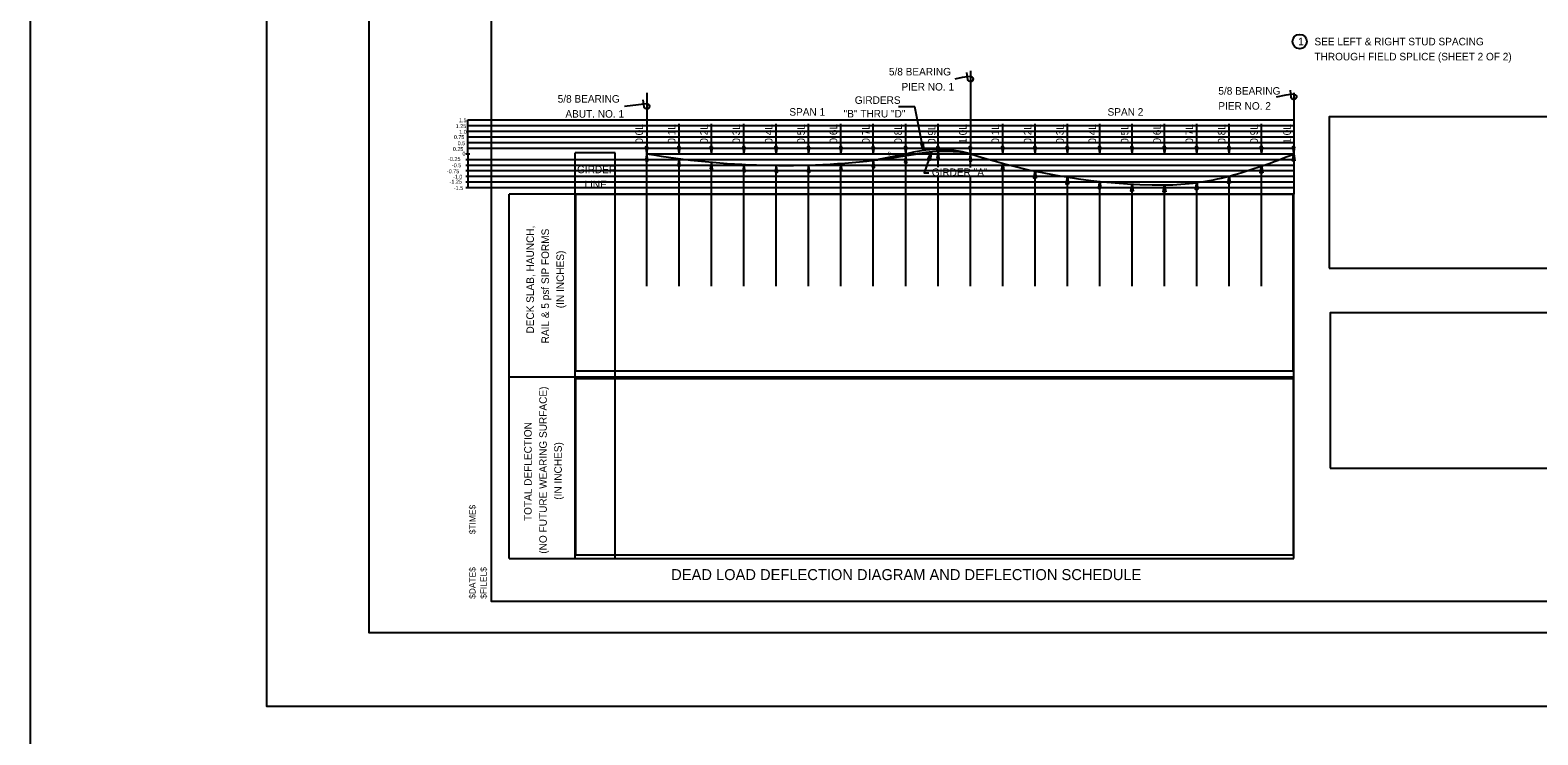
# Model space of a CAD drawing. Extents: x 4944 to 17449, y 3824 to 49087.
# Drawn here: x 5511 to 7821, y 5736 to 6815 of the extents above; entities that cross this region are included whole.
import ezdxf

# ---------------------------------------------------------------- set-up
doc = ezdxf.new("R2010")
doc.units = 0
for name, color, linetype in [('1', 7, 'Continuous'), ('36_S_LINES', 7, 'Continuous'), ('37_S_TXT', 7, 'Continuous'), ('3A', 7, 'Continuous'), ('4', 7, 'Continuous'), ('6', 7, 'Continuous'), ('7', 7, 'Continuous'), ('BEAM', 7, 'Continuous'), ('DIM', 7, 'Continuous'), ('HATCH', 7, 'Continuous'), ('Level 14', 7, 'Continuous'), ('Level 34', 7, 'Continuous'), ('Level 35', 7, 'Continuous'), ('steel', 7, 'Continuous')]:
    doc.layers.add(name, color=color, linetype=linetype)

# ---------------------------------------------------------------- blocks, each defined once
blk = doc.blocks.new('STAMP_')
at = {"layer": 'steel'}
for s, p in [('$TIME$', (8.01, 7.43)), ('$DATE$', (8.01, 2.56)), ('$FILEL$', (8.85, 2.56))]:
    blk.add_text(s, height=0.472, rotation=90, dxfattribs=at).set_placement(p)
blk = doc.blocks.new('DWG010')
at = {"layer": '1'}
for p, q in [((0, 0.047), (0.141, 0.047)), ((0.047, 0), (0.047, 0.125))]:
    blk.add_line(p, q, dxfattribs=at)
blk.add_arc((0, 0), 0.0469, 90, 0, dxfattribs=at)
blk = doc.blocks.new('ARROWH')
at = {"layer": '1'}
blk.add_lwpolyline([(0.123, -0.021), (0.123, 0.021), (-0.002, 0)], close=True, dxfattribs=at)
blk = doc.blocks.new('4MH')
at = {"layer": 'Level 35'}
for radius, start, end in [(0.06, 112.5426, 157.4574), (0.0945, 112.5426, 157.4574), (0.06, 22.5426, 67.4574), (0.0945, 22.5426, 67.4574), (0.06, 202.5426, 247.4574), (0.0945, 202.5426, 247.4574), (0.06, 292.5426, 337.4574), (0.0945, 292.5426, 337.4574)]:
    blk.add_arc((0, 0), radius, start, end, dxfattribs=at)

msp = doc.modelspace()

# ---------------------------------------------------------------- linework, layer by layer
at = {"layer": '36_S_LINES'}
for p, q in [((6866.8, 6697.5), (6841.7, 6697.5)), ((6879.9, 6630.6), (6866.8, 6697.5))]:
    msp.add_line(p, q, dxfattribs=at)
for points in [[(6879.3, 6643.4), (6879.9, 6630.6), (6875.6, 6642.7)], [(6886.3, 6617.1), (6892.2, 6628.4), (6889.9, 6615.8)]]:
    msp.add_lwpolyline(points, close=True, dxfattribs=at)
msp.add_lwpolyline([(6892.2, 6628.4), (6881.1, 6596.6), (6888.1, 6596.6)], dxfattribs=at)
at = {"layer": '37_S_TXT'}
msp.add_lwpolyline([(5873.7, 8083.5), (9329.7, 8083.5), (9329.7, 5779.5), (5873.7, 5779.5)], close=True, dxfattribs=at)
at = {"layer": '3A'}
for p, q in [((6951.8, 6752.7), (6951.8, 6625.6)), ((6455.9, 6718.8), (6455.9, 6625.6)), ((7447.3, 6718.8), (7447.3, 6563.6)), ((6852.4, 6624.8), (6803, 6615.5)), ((6815.6, 6616.9), (6867.5, 6625))]:
    msp.add_line(p, q, dxfattribs=at)
for points in [[(7501.3, 6450.4), (9214.9, 6450.4), (9214.9, 6682.3), (7501.3, 6682.3)], [(6346.6, 6293.3), (7446.2, 6293.3), (7446.2, 6563.1), (6346.6, 6563.1)]]:
    msp.add_lwpolyline(points, close=True, dxfattribs=at)
for centre, radius, start, end in [((6903.5, 6450.9), 181.3, 74.5483, 106.3826), ((6911.4, 6399.1), 230.1, 79.8746, 100.9842)]:
    msp.add_arc(centre, radius, start, end, dxfattribs=at)
at = {"layer": '4'}
msp.add_line((6456.9, 6563.6), (7206.3, 6563.6), dxfattribs=at)
at = {"layer": '6'}
for p, q in [((6939.3, 6742.4), (6927.9, 6739.7)), ((6443.4, 6700.6), (6421.9, 6697.9)), ((7434.8, 6715.1), (7420.4, 6712.4)), ((6505.5, 6625.6), (6505.5, 6671.4)), ((6555.1, 6625.6), (6555.1, 6671.4)), ((6604.7, 6625.6), (6604.7, 6671.4)), ((6654.3, 6625.6), (6654.3, 6671.4)), ((6703.9, 6625.6), (6703.9, 6671.4)), ((6753.5, 6625.8), (6753.5, 6671.6)), ((6803, 6625.6), (6803, 6671.4)), ((6852.6, 6625.6), (6852.6, 6671.4)), ((6902.2, 6625.6), (6902.2, 6671.4)), ((7001.4, 6625.6), (7001.4, 6671.4)), ((7050.9, 6625.6), (7050.9, 6671.4)), ((7100.4, 6625.6), (7100.4, 6671.4)), ((7150, 6625.6), (7150, 6671.4)), ((7199.6, 6625.4), (7199.6, 6671.3)), ((7249.1, 6625.8), (7249.1, 6671.6)), ((7298.6, 6625.6), (7298.6, 6671.4)), ((7348.2, 6625.6), (7348.2, 6671.4)), ((7397.7, 6625.6), (7397.7, 6671.4)), ((6455.9, 6422.8), (6455.9, 6625.6)), ((6455.9, 6625.6), (6455.9, 6625.6)), ((6505.5, 6625.6), (6505.5, 6625.6)), ((6505.5, 6422.8), (6505.5, 6607)), ((6555.1, 6625.6), (6555.1, 6625.6)), ((6555.1, 6422.8), (6555.1, 6612.7)), ((6604.7, 6625.6), (6604.7, 6625.6)), ((6604.7, 6422.8), (6604.7, 6609.2)), ((6654.3, 6625.6), (6654.3, 6625.6)), ((6654.3, 6422.8), (6654.3, 6607.9)), ((6703.9, 6625.6), (6703.9, 6625.6)), ((6703.9, 6423), (6703.9, 6608.3)), ((6753.5, 6625.6), (6753.5, 6625.6)), ((6753.5, 6422.8), (6753.5, 6610.9)), ((6803, 6625.6), (6803, 6625.6)), ((6803, 6422.8), (6803, 6615.5)), ((6852.6, 6422.8), (6852.6, 6622.7)), ((6902.2, 6604.9), (6902.2, 6621.6)), ((6951.8, 6625.6), (6951.8, 6625.6)), ((6951.8, 6604.4), (6951.8, 6625.6)), ((7001.2, 6613), (7001.2, 6613)), ((7001.4, 6422.8), (7001.4, 6610.9)), ((7050.9, 6625.6), (7050.9, 6625.6)), ((7100.4, 6625.6), (7100.4, 6625.6)), ((7150, 6625.6), (7150, 6625.6)), ((7199.5, 6625.6), (7199.5, 6625.6)), ((7249.1, 6625.6), (7249.1, 6625.6)), ((7298.6, 6625.6), (7298.6, 6625.6)), ((7348.2, 6625.6), (7348.2, 6625.6)), ((7397.7, 6625.6), (7397.7, 6625.6)), ((7397.7, 6422.8), (7397.7, 6607)), ((7447.3, 6625.6), (7447.3, 6625.6)), ((7447.3, 6625.6), (7447.3, 6563.6)), ((6902.2, 6422.8), (6902.2, 6589.8)), ((6951.8, 6422.8), (6951.8, 6590.3)), ((7050.9, 6422.8), (7050.9, 6599)), ((7100.4, 6422.8), (7100.4, 6589.8)), ((7150, 6422.8), (7150, 6583.2)), ((7348.2, 6422.8), (7348.2, 6591.5)), ((7199.6, 6422.8), (7199.6, 6579.3)), ((7249.1, 6422.8), (7249.1, 6577.9)), ((7298.6, 6422.8), (7298.6, 6581.6))]:
    msp.add_line(p, q, dxfattribs=at)
msp.add_circle((7456.2, 6797.4), 11, dxfattribs=at)
at = {"layer": '7'}
for p, q in [((6455.9, 6625.6), (6951.8, 6625.6)), ((6951.8, 6625.6), (7447.3, 6625.6))]:
    msp.add_line(p, q, dxfattribs=at)
at = {"layer": 'BEAM'}
for centre, radius, start, end in [((6665.2, 7841.3), 1233.5, 260.2306, 277.0065), ((7251.4, 7541.6), 963.7, 251.8894, 269.8669), ((7093.4, 7494.8), 938.7, 285.7716, 292.1767), ((7244.5, 6980.8), 402.9, 270.664, 284.9671)]:
    msp.add_arc(centre, radius, start, end, dxfattribs=at)
at = {"layer": 'DEFPOINTS'}
for p, q in [((6182, 6625.6), (6182, 6677.3)), ((6182, 6677.3), (7447.3, 6677.3)), ((6182, 6668.7), (7447.3, 6668.7)), ((6182, 6660), (7447.3, 6660)), ((6182, 6651.4), (7447.3, 6651.4)), ((6182, 6642.8), (7447.3, 6642.8)), ((6182, 6634.2), (7447.3, 6634.2)), ((6179, 6625.6), (6182, 6625.6)), ((6179, 6617), (6182, 6617)), ((6179, 6608.4), (6182, 6608.4)), ((6182, 6625.6), (6182, 6574)), ((6182, 6625.6), (6184.9, 6625.6)), ((6182, 6617), (7447.3, 6617)), ((6182, 6608.4), (7447.3, 6608.4)), ((6179, 6599.8), (6182, 6599.8)), ((6179, 6591.2), (6182, 6591.2)), ((6179, 6582.6), (6182, 6582.6)), ((6182, 6599.8), (7447.3, 6599.8)), ((6182, 6591.2), (7447.3, 6591.2)), ((6182, 6582.6), (7447.3, 6582.6)), ((6179, 6574), (6182, 6574)), ((6182, 6574), (7447.3, 6574))]:
    msp.add_line(p, q, dxfattribs=at)
for points in [[(7502.7, 6144.3), (9210.4, 6144.3), (9210.4, 6382), (7502.7, 6382)], [(6347, 6011.5), (7446.6, 6011.5), (7446.6, 6281.3), (6347, 6281.3)]]:
    msp.add_lwpolyline(points, close=True, dxfattribs=at)
at = {"layer": 'DIM'}
msp.add_lwpolyline([(6030.9, 8004.3), (9294.9, 8004.3), (9294.9, 5892.3), (6030.9, 5892.3)], close=True, dxfattribs=at)
at = {"layer": 'HATCH'}
msp.add_lwpolyline([(5511.4, 3823.9), (14631, 3823.9), (14631, 11489.8), (5511.4, 11489.8)], close=True, dxfattribs=at)
at = {"layer": 'Level 14'}
msp.add_lwpolyline([(9242.1, 5940.3), (6218.1, 5940.3), (6218.1, 7956.3), (9242.1, 7956.3)], close=True, dxfattribs=at)
at = {"layer": 'Level 34'}
for p, q in [((6346.3, 6006.2), (6346.3, 6627.2)), ((6407.5, 6627.2), (6346.3, 6627.2)), ((6407.5, 6007.2), (6407.5, 6627.2)), ((6245, 6006.2), (6245, 6563.6)), ((7447.3, 6563.6), (6245, 6563.6)), ((7447.3, 6006.2), (7447.3, 6563.6)), ((6245, 6284.4), (7447.3, 6284.4)), ((6245, 6006.2), (7447.3, 6006.2))]:
    msp.add_line(p, q, dxfattribs=at)

# ---------------------------------------------------------------- block references
at = {"layer": '6'}
for name, p, xscale, yscale, rotation in [('DWG010', (6951.8, 6739.9), 85.92279574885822, -85.92279574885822, -172.86861111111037), ('DWG010', (7447.3, 6712.6), 85.92279574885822, -85.92279574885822, -172.8686111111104), ('DWG010', (6455.9, 6698.1), 85.92279574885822, -85.9227957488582, -172.86861111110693), ('ARROWH', (6455.9, 6625.8), 85.9227957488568, 85.9227957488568, 90), ('ARROWH', (6505.5, 6625.8), 85.9227957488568, 85.9227957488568, 90), ('ARROWH', (6555.1, 6625.8), 85.9227957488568, 85.9227957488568, 90), ('ARROWH', (6604.7, 6625.8), 85.9227957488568, 85.9227957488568, 90), ('ARROWH', (6654.2, 6625.8), 85.9227957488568, 85.9227957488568, 90), ('ARROWH', (6703.8, 6625.8), 85.9227957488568, 85.9227957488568, 90), ('ARROWH', (6753.4, 6625.9), 85.9227957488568, 85.9227957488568, 90), ('ARROWH', (6803, 6625.8), 85.9227957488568, 85.9227957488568, 90), ('ARROWH', (6852.6, 6625.8), 85.9227957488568, 85.9227957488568, 90), ('ARROWH', (6902.2, 6625.8), 85.9227957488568, 85.9227957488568, 90), ('ARROWH', (6902.2, 6628.8), 85.92279574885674, 85.92279574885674, -90.00000000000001), ('ARROWH', (6951.8, 6625.8), 85.9227957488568, 85.9227957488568, 90), ('ARROWH', (7001.3, 6625.8), 85.9227957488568, 85.9227957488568, 90), ('ARROWH', (7050.9, 6625.8), 85.9227957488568, 85.9227957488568, 90), ('ARROWH', (7100.4, 6625.8), 85.9227957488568, 85.9227957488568, 90), ('ARROWH', (7150, 6625.8), 85.9227957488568, 85.9227957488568, 90), ('ARROWH', (7199.5, 6625.6), 85.9227957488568, 85.9227957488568, 90), ('ARROWH', (7249.1, 6625.9), 85.9227957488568, 85.9227957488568, 90), ('ARROWH', (7298.6, 6625.8), 85.9227957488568, 85.9227957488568, 90), ('ARROWH', (7348.1, 6625.8), 85.9227957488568, 85.9227957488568, 90), ('ARROWH', (7397.7, 6625.8), 85.9227957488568, 85.9227957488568, 90), ('ARROWH', (7447.2, 6625.8), 85.9227957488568, 85.9227957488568, 90), ('ARROWH', (6455.9, 6625.4), 85.92279574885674, 85.92279574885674, -90.00000000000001), ('ARROWH', (6505.5, 6617.8), 85.92279574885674, 85.92279574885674, -90.00000000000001), ('ARROWH', (6555.1, 6612.5), 85.92279574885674, 85.92279574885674, -90.00000000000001), ('ARROWH', (6604.7, 6609.1), 85.92279574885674, 85.92279574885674, -90.00000000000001), ('ARROWH', (6654.3, 6607.8), 85.92279574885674, 85.92279574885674, -90.00000000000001), ('ARROWH', (6703.9, 6608.2), 85.92279574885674, 85.92279574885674, -90.00000000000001), ('ARROWH', (6753.5, 6610.7), 85.92279574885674, 85.92279574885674, -90.00000000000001), ('ARROWH', (6803.1, 6615.3), 85.92279574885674, 85.92279574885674, -90.00000000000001), ('ARROWH', (6852.7, 6622.5), 85.92279574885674, 85.92279574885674, -90.00000000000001), ('ARROWH', (6951.8, 6625.4), 85.92279574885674, 85.92279574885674, -90.00000000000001), ('ARROWH', (7001.3, 6610.7), 85.92279574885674, -85.92279574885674, -90.00000000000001), ('ARROWH', (7397.7, 6606.9), 85.92279574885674, -85.92279574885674, -90.00000000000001), ('ARROWH', (7447.2, 6625.4), 85.92279574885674, -85.9227957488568, -90.00000000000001), ('ARROWH', (7050.9, 6598.8), 85.92279574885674, -85.92279574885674, -90.00000000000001), ('ARROWH', (7100.4, 6589.6), 85.92279574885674, -85.92279574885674, -90.00000000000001), ('ARROWH', (7150, 6583.1), 85.92279574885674, -85.92279574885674, -90.00000000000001), ('ARROWH', (7348.1, 6591.4), 85.92279574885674, -85.92279574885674, -90.00000000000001), ('ARROWH', (7199.5, 6579.1), 85.92279574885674, -85.92279574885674, -90.00000000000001), ('ARROWH', (7249.1, 6577.7), 85.92279574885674, -85.92279574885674, -90.00000000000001), ('ARROWH', (7298.6, 6581.4), 85.92279574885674, -85.92279574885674, -90.00000000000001)]:
    msp.add_blockref(name, p, dxfattribs=dict(at, xscale=xscale, yscale=yscale, rotation=rotation))
at = {"layer": 'Level 35'}
msp.add_blockref('4MH', (6803, 6600.5), dxfattribs=at)
at = {"layer": 'steel', "xscale": 20.320040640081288, "yscale": 20.320040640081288}
msp.add_blockref('STAMP_', (6030.9, 5892.3), dxfattribs=at)

# ---------------------------------------------------------------- texts
at = {"layer": '3A'}
for s, height, p in [('1', 11.5, (7453.9, 6791.7)), ('SEE LEFT & RIGHT STUD SPACING ', 11.52, (7478.8, 6791.6)), ('THROUGH FIELD SPLICE (SHEET 2 OF 2)', 11.52, (7478.8, 6768.6)), ('5/8 BEARING ', 11.52, (6826.9, 6745.5)), ('PIER NO. 1', 11.52, (6846.2, 6722.4)), ('5/8 BEARING ', 11.52, (7331.6, 6716.1)), ('5/8 BEARING ', 11.52, (6319.5, 6703.9)), ('GIRDERS', 11.52, (6774.6, 6702)), ('PIER NO. 2', 11.52, (7331.6, 6693.1)), ('ABUT. NO. 1', 11.52, (6331.3, 6680.9)), ('SPAN 1', 11.52, (6674.4, 6683.9)), (' "B" THRU "D"', 11.52, (6753.3, 6681.2)), ('SPAN 2', 11.52, (7161.9, 6683.9)), ('GIRDER', 11.52, (6349.2, 6595.8)), ('LINE', 11.52, (6360.5, 6572.8)), ('GIRDER "A"', 11.52, (6892.6, 6591.6))]:
    msp.add_text(s, height=height, dxfattribs=at).set_placement(p)
for s, p in [('0.0L', (6450.2, 6641)), ('0.1L', (6499.8, 6641)), ('0.2L', (6549.4, 6641)), ('0.3L', (6598.9, 6641)), ('0.4L', (6648.5, 6641)), ('0.5L', (6698.1, 6641)), ('0.6L', (6747.7, 6641.2)), ('0.7L', (6797.3, 6641)), ('0.8L', (6846.9, 6641)), ('0.9L', (6898.2, 6640.5)), ('1.0L', (6946, 6641)), ('0.1L', (6995.6, 6641)), ('0.2L', (7045.2, 6641)), ('0.3L', (7094.7, 6641)), ('0.4L', (7144.2, 6641)), ('0.5L', (7193.8, 6640.9)), ('0.6L', (7243.4, 6641.2)), ('0.7L', (7292.9, 6641)), ('0.8L', (7342.4, 6641)), ('0.9L', (7392, 6641)), ('1.0L', (7442.6, 6641)), ('DECK SLAB, HAUNCH,', (6283.1, 6350.4)), ('RAIL & 5 psf SIP FORMS', (6306.2, 6335.4)), ('(IN INCHES)', (6329.2, 6389.2)), ('(NO FUTURE WEARING SURFACE)', (6302.8, 6013.4)), ('TOTAL DEFLECTION', (6279.7, 6063.4)), ('(IN INCHES)', (6325.8, 6096))]:
    msp.add_text(s, height=11.52, rotation=90, dxfattribs=at).set_placement(p)
at = {"layer": 'BEAM'}
msp.add_text('DEAD LOAD DEFLECTION DIAGRAM AND DEFLECTION SCHEDULE', height=16.8, dxfattribs=at).set_placement((6493.4, 5973))
at = {"layer": 'DEFPOINTS'}
for s, p in [('1.5', (6168.3, 6673.9)), ('0.75', (6160.4, 6648.1)), ('1.25', (6163.3, 6664.9)), ('1.0', (6168.7, 6656.2)), ('0.25', (6158.9, 6629.8)), ('0.5', (6166.2, 6638.7)), ('0', (6173.6, 6622.7)), ('0', (6825.1, 6622.7)), ('-0.25', (6151.7, 6614.6)), ('-0.5', (6157.5, 6605)), ('-0.75', (6149.8, 6595.8)), ('-1.25', (6153.9, 6579.9)), ('-1.0', (6159.1, 6587.4)), ('-1.5', (6160.4, 6570.2))]:
    msp.add_text(s, height=6, dxfattribs=at).set_placement(p)

doc.saveas('drawing.dxf')
